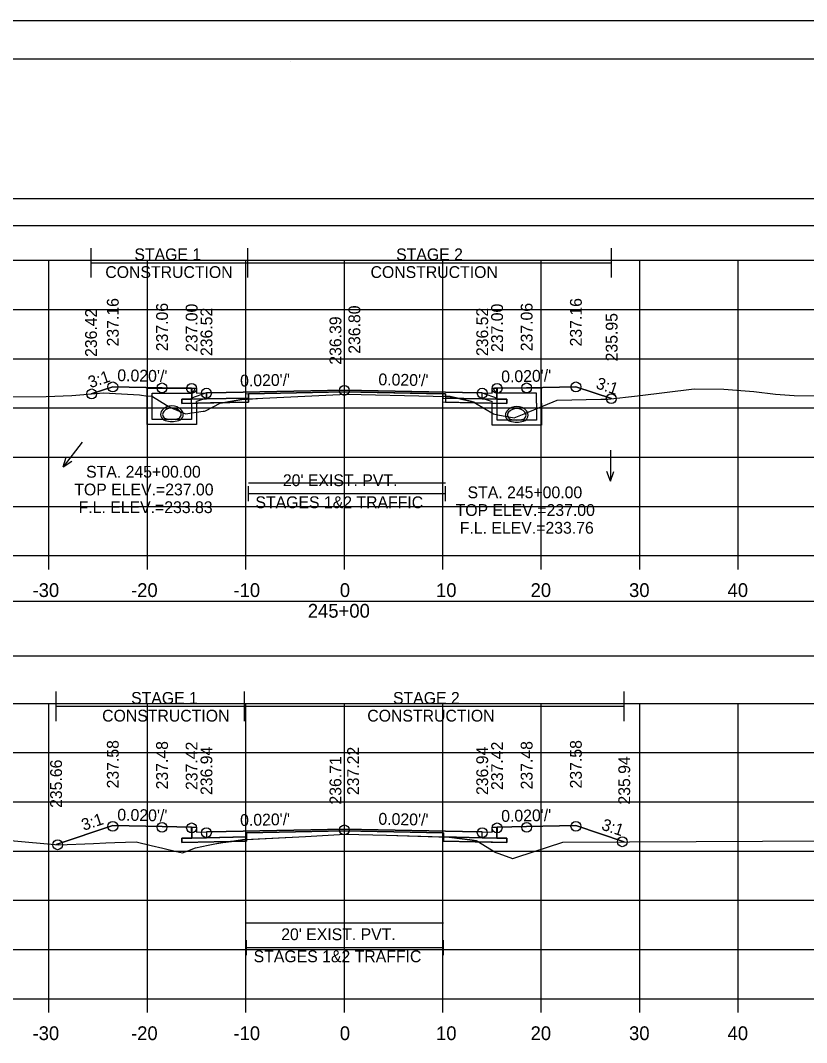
# Model space of a CAD drawing. Extents: x 1369627 to 1374022, y 380035 to 398173.
# Drawn here: x 1372065.6 to 1372145.5, y 390601.9 to 390705.7 of the extents above; entities that cross this region are included whole.
import ezdxf

# ---------------------------------------------------------------- set-up
doc = ezdxf.new("R2010")
doc.units = 0
for name, color, linetype in [('Default', 7, 'Continuous'), ('R_Alt Surface', 7, 'Continuous'), ('R_Axis', 7, 'Continuous'), ('R_Axis Annot', 7, 'Continuous'), ('R_Border', 7, 'Continuous'), ('R_Exist Surface', 7, 'Continuous'), ('R_Fin Surface', 7, 'Continuous'), ('R_Grid', 7, 'Continuous'), ('R_MOT', 7, 'Continuous'), ('R_No Plot', 7, 'Continuous'), ('R_Water', 7, 'Continuous'), ('R_Water Annot', 7, 'Continuous'), ('R_Xsect Elev', 7, 'Continuous'), ('R_Xsect Slope', 7, 'Continuous'), ('T_Vehicle Path Rt', 7, 'Continuous')]:
    doc.layers.add(name, color=color, linetype=linetype)

msp = doc.modelspace()

# ---------------------------------------------------------------- linework, layer by layer
at = {"layer": 'Default'}
for p, q in [((1372088.79, 390656.87), (1372088.79, 390658.37)), ((1372108.79, 390656.87), (1372108.79, 390658.37)), ((1372088.79, 390657.62), (1372108.79, 390657.62)), ((1372088.61, 390610.76), (1372088.61, 390612.26)), ((1372108.61, 390610.76), (1372108.61, 390612.26)), ((1372088.61, 390611.51), (1372108.61, 390611.51))]:
    msp.add_line(p, q, dxfattribs=at)
for points in [[(1371948.53, 390684.85), (1372248.53, 390684.85), (1372248.53, 390687.56), (1371948.53, 390687.56)], [(1372083.02, 390668.32), (1372083.52, 390668.32), (1372083.53, 390667.82), (1372084.53, 390667.84), (1372084.53, 390667.25), (1372083.03, 390667.22)], [(1372113.53, 390667.82), (1372113.54, 390668.32), (1372114.04, 390668.32), (1372114.03, 390667.22), (1372112.53, 390667.25), (1372112.53, 390667.84)], [(1371948.53, 390641.15), (1372248.53, 390641.15), (1372248.53, 390646.67), (1371948.53, 390646.67)], [(1372083.02, 390623.74), (1372083.52, 390623.74), (1372083.53, 390623.24), (1372084.53, 390623.26), (1372084.53, 390622.67), (1372083.03, 390622.64)], [(1372113.53, 390623.24), (1372113.54, 390623.74), (1372114.04, 390623.74), (1372114.03, 390622.64), (1372112.53, 390622.67), (1372112.53, 390623.26)]]:
    msp.add_lwpolyline(points, close=True, dxfattribs=at)
at = {"layer": 'R_Alt Surface'}
for points in [[(1372083.03, 390668.32), (1372083.03, 390667.22), (1372084.53, 390667.25), (1372088.79, 390667.34), (1372088.79, 390667.75), (1372098.53, 390667.95), (1372108.79, 390667.74), (1372108.79, 390667.33), (1372112.53, 390667.25), (1372114.03, 390667.22), (1372114.03, 390668.32)], [(1372083.03, 390623.74), (1372083.03, 390622.64), (1372084.53, 390622.67), (1372088.61, 390622.75), (1372088.61, 390623.17), (1372098.53, 390623.37), (1372108.61, 390623.16), (1372108.61, 390622.75), (1372112.53, 390622.67), (1372114.03, 390622.64), (1372114.03, 390623.74)]]:
    msp.add_lwpolyline(points, dxfattribs=at)
for points in [[(1372082.03, 390667.2), (1372083.03, 390667.22), (1372084.53, 390667.25), (1372088.79, 390667.34), (1372088.79, 390666.92), (1372082.03, 390666.78)], [(1372115.03, 390667.2), (1372114.03, 390667.22), (1372112.53, 390667.25), (1372108.79, 390667.33), (1372108.79, 390666.91), (1372115.03, 390666.78)], [(1372082.03, 390622.62), (1372083.03, 390622.64), (1372084.53, 390622.67), (1372088.61, 390622.75), (1372088.61, 390622.33), (1372082.03, 390622.2)], [(1372115.03, 390622.62), (1372114.03, 390622.64), (1372112.53, 390622.67), (1372108.61, 390622.75), (1372108.61, 390622.33), (1372115.03, 390622.2)]]:
    msp.add_lwpolyline(points, close=True, dxfattribs=at)
at = {"layer": 'R_Axis'}
for p, q in [((1371948.53, 390651.32), (1372248.53, 390651.32)), ((1372068.53, 390649.92), (1372068.53, 390651.32)), ((1372078.53, 390649.92), (1372078.53, 390651.32)), ((1372088.53, 390649.92), (1372088.53, 390651.32)), ((1372098.53, 390649.92), (1372098.53, 390651.32)), ((1372108.53, 390649.92), (1372108.53, 390651.32)), ((1372118.53, 390649.92), (1372118.53, 390651.32)), ((1372128.53, 390649.92), (1372128.53, 390651.32)), ((1372138.53, 390649.92), (1372138.53, 390651.32)), ((1371948.53, 390606.32), (1372248.53, 390606.32)), ((1372068.53, 390604.92), (1372068.53, 390606.32)), ((1372078.53, 390604.92), (1372078.53, 390606.32)), ((1372088.53, 390604.92), (1372088.53, 390606.32)), ((1372098.53, 390604.92), (1372098.53, 390606.32)), ((1372108.53, 390604.92), (1372108.53, 390606.32)), ((1372118.53, 390604.92), (1372118.53, 390606.32)), ((1372128.53, 390604.92), (1372128.53, 390606.32)), ((1372138.53, 390604.92), (1372138.53, 390606.32))]:
    msp.add_line(p, q, dxfattribs=at)
at = {"layer": 'R_Border'}
for p, q in [((1371940.53, 390701.78), (1372256.71, 390701.78)), ((1372093.05, 390701.52), (1372093.05, 390701.52)), ((1372093.05, 390701.52), (1372093.05, 390701.52))]:
    msp.add_line(p, q, dxfattribs=at)
at = {"layer": 'R_Exist Surface'}
for points in [[(1372062.82, 390667.45), (1372068.24, 390667.48), (1372070.87, 390667.59), (1372074.09, 390667.84), (1372077.73, 390667.64), (1372078.58, 390667.53), (1372078.93, 390667.54), (1372079.04, 390667.47), (1372080.48, 390666.62), (1372080.83, 390666.41), (1372080.89, 390666.38), (1372082.41, 390665.73), (1372084.19, 390665.98), (1372084.32, 390666), (1372084.44, 390666.04), (1372085.93, 390666.79), (1372088.11, 390667.17), (1372088.68, 390667.22), (1372090.27, 390667.3), (1372098.79, 390667.72), (1372107.55, 390667.52), (1372109.28, 390667.48), (1372111.44, 390666.96), (1372111.69, 390666.92), (1372111.84, 390666.8), (1372113.68, 390665.72), (1372114.11, 390665.61), (1372115.79, 390665.32), (1372116.79, 390665.73), (1372120.15, 390667.12), (1372124.59, 390667.22), (1372125.27, 390667.22), (1372128.29, 390667.56), (1372134.06, 390668.25), (1372137.05, 390668.24), (1372140.1, 390668), (1372142.32, 390667.72), (1372144.19, 390667.6), (1372150.49, 390667.56)], [(1372060.11, 390622.8), (1372069.5, 390621.96), (1372073.07, 390622.09), (1372074.32, 390622.14), (1372075.22, 390622.19), (1372077.38, 390622.26), (1372078.93, 390621.9), (1372080.09, 390621.6), (1372081.5, 390621.29), (1372082.1, 390621.15), (1372082.46, 390621.28), (1372083.41, 390621.64), (1372084.7, 390621.93), (1372085.39, 390622.07), (1372086.2, 390622.19), (1372088.43, 390622.48), (1372094.59, 390622.81), (1372098.61, 390623.04), (1372102.82, 390622.92), (1372109.17, 390622.73), (1372111.27, 390622.46), (1372111.95, 390622.37), (1372112.16, 390622.25), (1372113.73, 390621.27), (1372113.81, 390621.22), (1372114.21, 390621.08), (1372115.6, 390620.57), (1372115.64, 390620.56), (1372116.04, 390620.69), (1372120.71, 390622.23), (1372154.53, 390622.39)]]:
    msp.add_lwpolyline(points, dxfattribs=at)
at = {"layer": 'R_Fin Surface'}
for points in [[(1372072.81, 390667.74), (1372075.02, 390668.48), (1372080.02, 390668.38), (1372083.02, 390668.32), (1372083.52, 390668.32), (1372083.53, 390667.82), (1372084.53, 390667.84), (1372086.53, 390667.88), (1372098.53, 390668.12), (1372110.53, 390667.88), (1372112.53, 390667.84), (1372113.53, 390667.82), (1372113.54, 390668.32), (1372114.04, 390668.32), (1372117.04, 390668.38), (1372122.04, 390668.48), (1372125.67, 390667.27)], [(1372069.26, 390621.98), (1372075.02, 390623.9), (1372080.02, 390623.8), (1372083.02, 390623.74), (1372083.52, 390623.74), (1372083.53, 390623.24), (1372084.53, 390623.26), (1372086.53, 390623.3), (1372098.53, 390623.54), (1372110.53, 390623.3), (1372112.53, 390623.26), (1372113.53, 390623.24), (1372113.54, 390623.74), (1372114.04, 390623.74), (1372117.04, 390623.8), (1372122.04, 390623.9), (1372126.95, 390622.26)]]:
    msp.add_lwpolyline(points, dxfattribs=at)
at = {"layer": 'R_Grid'}
for p, q in [((1371948.53, 390681.32), (1372248.53, 390681.32)), ((1372068.53, 390651.32), (1372068.53, 390681.32)), ((1372078.53, 390651.32), (1372078.53, 390681.32)), ((1372088.53, 390651.32), (1372088.53, 390681.32)), ((1372098.53, 390651.32), (1372098.53, 390681.32)), ((1372108.53, 390651.32), (1372108.53, 390681.32)), ((1372118.53, 390651.32), (1372118.53, 390681.32)), ((1372128.53, 390651.32), (1372128.53, 390681.32)), ((1372138.53, 390651.32), (1372138.53, 390681.32)), ((1371948.53, 390676.32), (1372248.53, 390676.32)), ((1371948.53, 390671.32), (1372248.53, 390671.32)), ((1371948.53, 390666.32), (1372248.53, 390666.32)), ((1371948.53, 390661.32), (1372248.53, 390661.32)), ((1371948.53, 390656.32), (1372248.53, 390656.32)), ((1371948.53, 390651.32), (1372248.53, 390651.32)), ((1371948.53, 390636.32), (1372248.53, 390636.32)), ((1372068.53, 390606.32), (1372068.53, 390636.32)), ((1372078.53, 390606.32), (1372078.53, 390636.32)), ((1372088.53, 390606.32), (1372088.53, 390636.32)), ((1372098.53, 390606.32), (1372098.53, 390636.32)), ((1372108.53, 390606.32), (1372108.53, 390636.32)), ((1372118.53, 390606.32), (1372118.53, 390636.32)), ((1372128.53, 390606.32), (1372128.53, 390636.32)), ((1372138.53, 390606.32), (1372138.53, 390636.32)), ((1371948.53, 390631.32), (1372248.53, 390631.32)), ((1371948.53, 390626.32), (1372248.53, 390626.32)), ((1371948.53, 390621.32), (1372248.53, 390621.32)), ((1371948.53, 390616.32), (1372248.53, 390616.32)), ((1371948.53, 390611.32), (1372248.53, 390611.32)), ((1371948.53, 390606.32), (1372248.53, 390606.32))]:
    msp.add_line(p, q, dxfattribs=at)
at = {"layer": 'R_MOT'}
for p, q in [((1372072.81, 390679.56), (1372072.81, 390682.56)), ((1372088.72, 390679.56), (1372088.72, 390682.56)), ((1372125.67, 390679.56), (1372125.67, 390682.56)), ((1372072.81, 390681.06), (1372125.67, 390681.06)), ((1372069.26, 390634.52), (1372069.26, 390637.52)), ((1372088.4, 390634.52), (1372088.4, 390637.52)), ((1372126.95, 390634.52), (1372126.95, 390637.52)), ((1372069.26, 390636.02), (1372126.95, 390636.02))]:
    msp.add_line(p, q, dxfattribs=at)
at = {"layer": 'R_No Plot'}
msp.add_line((1371928.13, 390705.68), (1372261.46, 390705.68), dxfattribs=at)
for points in [[(1371928.12, 390705.68), (1372261.46, 390705.68), (1372261.46, 390492.34), (1371928.12, 390492.34)], [(1372174.45, 390701.78), (1372194.07, 390701.78), (1372194.07, 390691.9), (1372210.18, 390691.9), (1372233.38, 390691.9), (1372233.38, 390659.23), (1372256.59, 390659.23), (1372256.71, 390496.32), (1371940.53, 390496.32), (1371940.53, 390701.78)], [(1372088.53, 390667.33), (1372084.53, 390667.25), (1372083.03, 390667.22), (1372082.03, 390667.2), (1372082.03, 390666.78), (1372088.53, 390666.91)], [(1372098.53, 390668.12), (1372086.53, 390667.88), (1372084.53, 390667.84), (1372084.53, 390667.25), (1372088.53, 390667.33), (1372088.53, 390667.75), (1372098.53, 390667.95), (1372108.53, 390667.75), (1372108.53, 390667.33), (1372112.53, 390667.25), (1372112.53, 390667.84), (1372110.53, 390667.88)], [(1372108.53, 390667.33), (1372112.53, 390667.25), (1372114.03, 390667.22), (1372115.03, 390667.2), (1372115.03, 390666.78), (1372108.53, 390666.91)], [(1372088.53, 390622.75), (1372084.53, 390622.67), (1372083.03, 390622.64), (1372082.03, 390622.62), (1372082.03, 390622.2), (1372088.53, 390622.33)], [(1372098.53, 390623.54), (1372086.53, 390623.3), (1372084.53, 390623.26), (1372084.53, 390622.67), (1372088.53, 390622.75), (1372088.53, 390623.17), (1372098.53, 390623.37), (1372108.53, 390623.17), (1372108.53, 390622.75), (1372112.53, 390622.67), (1372112.53, 390623.26), (1372110.53, 390623.3)], [(1372108.53, 390622.75), (1372112.53, 390622.67), (1372114.03, 390622.64), (1372115.03, 390622.62), (1372115.03, 390622.2), (1372108.53, 390622.33)]]:
    msp.add_lwpolyline(points, close=True, dxfattribs=at)
for points in [[(1372083.02, 390668.32), (1372083.03, 390667.22), (1372084.53, 390667.25), (1372088.53, 390667.33), (1372088.53, 390667.75), (1372098.53, 390667.95), (1372108.53, 390667.75), (1372108.53, 390667.33), (1372112.53, 390667.25), (1372114.03, 390667.22), (1372114.04, 390668.32)], [(1372088.79, 390658.72), (1372108.79, 390658.72)], [(1372083.02, 390623.74), (1372083.03, 390622.64), (1372084.53, 390622.67), (1372088.53, 390622.75), (1372088.53, 390623.17), (1372098.53, 390623.37), (1372108.53, 390623.17), (1372108.53, 390622.75), (1372112.53, 390622.67), (1372114.03, 390622.64), (1372114.04, 390623.74)], [(1372088.61, 390614.04), (1372108.61, 390614.04)]]:
    msp.add_lwpolyline(points, dxfattribs=at)
for centre in [(1372072.88, 390667.75), (1372075.02, 390668.46), (1372080.02, 390668.36), (1372083.02, 390668.3), (1372084.53, 390667.82), (1372098.53, 390668.1), (1372112.53, 390667.82), (1372114.04, 390668.3), (1372117.04, 390668.36), (1372122.04, 390668.46), (1372125.63, 390667.26), (1372075.02, 390623.83), (1372080.02, 390623.73), (1372083.02, 390623.67), (1372084.53, 390623.19), (1372098.53, 390623.47), (1372112.53, 390623.19), (1372114.04, 390623.67), (1372117.04, 390623.73), (1372122.04, 390623.83), (1372126.75, 390622.26), (1372069.42, 390621.96)]:
    msp.add_circle(centre, 0.5, dxfattribs=at)
at = {"layer": 'R_Water'}
for p, q in [((1372078.52, 390668.32), (1372083.27, 390668.32)), ((1372078.52, 390666.82), (1372078.52, 390668.32)), ((1372083.35, 390668.16), (1372083.27, 390668.32)), ((1372113.71, 390668.16), (1372113.79, 390668.32)), ((1372118.54, 390668.32), (1372113.79, 390668.32)), ((1372118.54, 390666.82), (1372118.54, 390668.32)), ((1372079.02, 390666.82), (1372079.02, 390667.82)), ((1372079.02, 390667.82), (1372083.02, 390667.82)), ((1372083.35, 390668.16), (1372083.02, 390667.82)), ((1372084.52, 390667.84), (1372083.02, 390667.32)), ((1372083.02, 390666.82), (1372083.02, 390667.32)), ((1372084.52, 390667.31), (1372083.52, 390666.96)), ((1372112.54, 390667.84), (1372114.04, 390667.32)), ((1372112.54, 390667.31), (1372113.54, 390666.96)), ((1372113.71, 390668.16), (1372114.04, 390667.82)), ((1372118.04, 390667.82), (1372114.04, 390667.82)), ((1372114.04, 390666.82), (1372114.04, 390667.32)), ((1372118.04, 390666.82), (1372118.04, 390667.82)), ((1372083.52, 390666.82), (1372083.52, 390666.96)), ((1372113.54, 390666.82), (1372113.54, 390666.96))]:
    msp.add_line(p, q, dxfattribs=at)
for points in [[(1372084.52, 390667.31), (1372084.52, 390667.84)], [(1372112.54, 390667.31), (1372112.54, 390667.84)], [(1372083.52, 390666.82), (1372083.52, 390664.65), (1372081.02, 390664.65), (1372078.52, 390664.65), (1372078.52, 390666.82)], [(1372083.02, 390666.82), (1372083.02, 390665.15), (1372081.02, 390665.15), (1372079.02, 390665.15), (1372079.02, 390666.82)], [(1372118.54, 390666.82), (1372118.54, 390664.58), (1372116.04, 390664.58), (1372113.54, 390664.58), (1372113.54, 390666.82)], [(1372118.04, 390666.82), (1372118.04, 390665.08), (1372116.04, 390665.08), (1372114.04, 390665.08), (1372114.04, 390666.82)]]:
    msp.add_lwpolyline(points, dxfattribs=at)
for centre, radius, start, end in [((1372080.51, 390665.66), 0.646, 136.3515, 253.9529), ((1372081.02, 390665.18), 1.35, 43.6485, 136.3515), ((1372081.02, 390665.18), 1.15, 43.6485, 136.3515), ((1372081.53, 390665.66), 0.646, 286.0471, 43.6485), ((1372116.04, 390665.11), 1.35, 43.6485, 136.3515), ((1372116.04, 390665.11), 1.15, 43.6485, 136.3515), ((1372080.51, 390665.66), 0.438, 136.3515, 253.9529), ((1372081.02, 390667.45), 2.29, 253.9529, 286.0471), ((1372081.53, 390665.66), 0.438, 286.0471, 43.6485), ((1372115.53, 390665.59), 0.646, 136.3515, 253.9529), ((1372115.53, 390665.59), 0.438, 136.3515, 253.9529), ((1372116.04, 390667.38), 2.29, 253.9529, 286.0471), ((1372116.55, 390665.59), 0.438, 286.0471, 43.6485), ((1372116.55, 390665.59), 0.646, 286.0471, 43.6485), ((1372081.02, 390667.45), 2.5, 253.9529, 286.0471), ((1372116.04, 390667.38), 2.5, 253.9529, 286.0471)]:
    msp.add_arc(centre, radius, start, end, dxfattribs=at)
at = {"layer": 'R_Water Annot'}
for p, q in [((1372071.91, 390662.84), (1372069.99, 390660.35)), ((1372125.54, 390662.04), (1372125.54, 390658.9)), ((1372069.99, 390660.35), (1372070.3, 390661.32)), ((1372069.99, 390660.35), (1372070.86, 390660.9)), ((1372125.54, 390658.9), (1372125.19, 390659.86)), ((1372125.54, 390658.9), (1372125.89, 390659.86))]:
    msp.add_line(p, q, dxfattribs=at)
at = {"layer": 'R_Xsect Elev'}
for p, q in [((1372098.53, 390667.71), (1372098.53, 390677.71)), ((1372098.53, 390623.04), (1372098.53, 390633.04))]:
    msp.add_line(p, q, dxfattribs=at)
at = {"layer": 'T_Vehicle Path Rt'}
for p, q in [((1372083.03, 390667.22), (1372083.02, 390668.32)), ((1372114.04, 390668.32), (1372114.03, 390667.22)), ((1372088.79, 390667.34), (1372088.79, 390667.23)), ((1372088.79, 390666.92), (1372088.79, 390667.23)), ((1372108.79, 390667.49), (1372108.79, 390667.74)), ((1372108.79, 390667.49), (1372108.79, 390667.33)), ((1372110.02, 390667.3), (1372108.79, 390667.33)), ((1372108.79, 390667.33), (1372110.02, 390667.3)), ((1372086.4, 390666.87), (1372082.03, 390666.78)), ((1372086.4, 390666.87), (1372088.79, 390666.92)), ((1372111.78, 390666.85), (1372111.84, 390666.8)), ((1372083.03, 390622.64), (1372083.02, 390623.74)), ((1372114.04, 390623.74), (1372114.03, 390622.64)), ((1372088.61, 390622.75), (1372088.61, 390622.49)), ((1372108.61, 390622.75), (1372108.61, 390623.16)), ((1372108.84, 390622.74), (1372108.61, 390622.75)), ((1372087.08, 390622.3), (1372082.03, 390622.2)), ((1372087.08, 390622.3), (1372088.61, 390622.33)), ((1372088.61, 390622.33), (1372088.61, 390622.49))]:
    msp.add_line(p, q, dxfattribs=at)
for points in [[(1372083.02, 390668.32), (1372080.02, 390668.38), (1372075.02, 390668.48), (1372072.81, 390667.74)], [(1372125.67, 390667.27), (1372122.04, 390668.48), (1372117.04, 390668.38), (1372114.04, 390668.32)], [(1372072.81, 390667.74), (1372074.09, 390667.84), (1372077.73, 390667.64), (1372078.58, 390667.53), (1372078.93, 390667.54), (1372079.04, 390667.47), (1372080.48, 390666.62), (1372080.83, 390666.41), (1372080.89, 390666.38), (1372082.41, 390665.73), (1372084.19, 390665.98), (1372084.32, 390666), (1372084.44, 390666.04), (1372085.93, 390666.79), (1372086.4, 390666.87)], [(1372082.03, 390666.78), (1372082.03, 390667.2), (1372083.03, 390667.22)], [(1372088.79, 390667.23), (1372088.68, 390667.22), (1372088.11, 390667.17), (1372086.4, 390666.87)], [(1372108.79, 390667.74), (1372098.53, 390667.95), (1372088.79, 390667.75), (1372088.79, 390667.34)], [(1372088.79, 390667.23), (1372090.27, 390667.3), (1372098.79, 390667.72), (1372107.55, 390667.52), (1372108.79, 390667.49)], [(1372110.02, 390667.3), (1372109.28, 390667.48), (1372108.79, 390667.49)], [(1372108.79, 390667.33), (1372108.79, 390666.91), (1372111.78, 390666.85)], [(1372111.78, 390666.85), (1372111.69, 390666.92), (1372111.44, 390666.96), (1372110.02, 390667.3)], [(1372114.03, 390667.22), (1372115.03, 390667.2), (1372115.03, 390666.78), (1372111.78, 390666.85)], [(1372111.84, 390666.8), (1372113.68, 390665.72), (1372114.11, 390665.61), (1372115.79, 390665.32), (1372116.79, 390665.73), (1372120.15, 390667.12), (1372124.59, 390667.22), (1372125.27, 390667.22), (1372125.67, 390667.27)], [(1372083.02, 390623.74), (1372080.02, 390623.8), (1372075.02, 390623.9), (1372069.26, 390621.98)], [(1372126.95, 390622.26), (1372122.04, 390623.9), (1372117.04, 390623.8), (1372114.04, 390623.74)], [(1372082.03, 390622.2), (1372082.03, 390622.62), (1372083.03, 390622.64)], [(1372108.61, 390623.16), (1372098.53, 390623.37), (1372088.61, 390623.17), (1372088.61, 390622.75)], [(1372088.61, 390622.49), (1372094.59, 390622.81), (1372098.61, 390623.04), (1372102.82, 390622.92), (1372108.61, 390622.75)], [(1372108.61, 390622.75), (1372108.61, 390622.33), (1372112.15, 390622.26)], [(1372112.15, 390622.26), (1372111.95, 390622.37), (1372111.27, 390622.46), (1372109.17, 390622.73), (1372108.84, 390622.74)], [(1372114.03, 390622.64), (1372115.03, 390622.62), (1372115.03, 390622.2), (1372112.16, 390622.26)], [(1372069.26, 390621.98), (1372069.5, 390621.96), (1372073.07, 390622.09), (1372074.32, 390622.14), (1372075.22, 390622.19), (1372077.38, 390622.26), (1372078.93, 390621.9), (1372080.09, 390621.6), (1372081.5, 390621.29), (1372082.1, 390621.15), (1372082.46, 390621.28), (1372083.41, 390621.64), (1372084.7, 390621.93), (1372085.39, 390622.07), (1372085.67, 390622.11), (1372086.2, 390622.19), (1372087.08, 390622.3)], [(1372088.61, 390622.49), (1372088.43, 390622.48), (1372087.08, 390622.3)], [(1372112.16, 390622.25), (1372113.73, 390621.27), (1372113.81, 390621.22), (1372114.21, 390621.08), (1372115.6, 390620.57), (1372115.64, 390620.56), (1372116.04, 390620.69), (1372120.71, 390622.23), (1372126.95, 390622.26)], [(1372112.16, 390622.26), (1372112.16, 390622.25)]]:
    msp.add_lwpolyline(points, dxfattribs=at)

# ---------------------------------------------------------------- texts
at = {"layer": 'R_Axis Annot'}
for s, height, p in [("20' EXIST. PVT.", 1.2, (1372092.29, 390658.38)), ('STAGES 1&2 TRAFFIC', 1.2, (1372089.5, 390656.14)), ('-30', 1.4, (1372066.87, 390647.12)), ('-20', 1.4, (1372076.87, 390647.12)), ('-10', 1.4, (1372087.27, 390647.12)), ('0', 1.4, (1372098.07, 390647.12)), ('10', 1.4, (1372107.84, 390647.12)), ('20', 1.4, (1372117.44, 390647.12)), ('30', 1.4, (1372127.44, 390647.12)), ('40', 1.4, (1372137.44, 390647.12)), ('245+00', 1.4, (1372094.82, 390645.02)), ("20' EXIST. PVT.", 1.2, (1372092.12, 390612.27)), ('STAGES 1&2 TRAFFIC', 1.2, (1372089.32, 390610.03)), ('-30', 1.4, (1372066.87, 390602.12)), ('-20', 1.4, (1372076.87, 390602.12)), ('-10', 1.4, (1372087.27, 390602.12)), ('0', 1.4, (1372098.07, 390602.12)), ('10', 1.4, (1372107.84, 390602.12)), ('20', 1.4, (1372117.44, 390602.12)), ('30', 1.4, (1372127.44, 390602.12)), ('40', 1.4, (1372137.44, 390602.12))]:
    msp.add_text(s, height=height, dxfattribs=at).set_placement(p)
at = {"layer": 'R_MOT'}
for s, p in [('STAGE 1', (1372077.21, 390681.32)), ('STAGE 2', (1372103.79, 390681.32)), ('CONSTRUCTION', (1372074.26, 390679.52)), ('CONSTRUCTION', (1372101.19, 390679.52)), ('STAGE 1', (1372076.88, 390636.27)), ('STAGE 2', (1372103.47, 390636.27)), ('CONSTRUCTION', (1372073.94, 390634.47)), ('CONSTRUCTION', (1372100.86, 390634.47))]:
    msp.add_text(s, height=1.2, dxfattribs=at).set_placement(p)
at = {"layer": 'R_Water Annot'}
for s, p in [('STA. 245+00.00', (1372072.31, 390659.24)), ('TOP ELEV.=237.00', (1372071.11, 390657.44)), ('STA. 245+00.00', (1372111.04, 390657.15)), ('F.L. ELEV.=233.83', (1372071.55, 390655.64)), ('TOP ELEV.=237.00', (1372109.83, 390655.35)), ('F.L. ELEV.=233.76', (1372110.25, 390653.55))]:
    msp.add_text(s, height=1.2, dxfattribs=at).set_placement(p)
at = {"layer": 'R_Xsect Elev'}
for s, p in [('237.16', (1372075.62, 390672.57)), ('237.06', (1372080.62, 390672.08)), ('237.00', (1372083.62, 390672)), ('236.80', (1372100.15, 390671.82)), ('237.00', (1372114.64, 390672)), ('237.06', (1372117.64, 390672.08)), ('237.16', (1372122.64, 390672.57)), ('236.42', (1372073.41, 390671.5)), ('236.52', (1372085.13, 390671.59)), ('236.39', (1372098.23, 390670.71)), ('236.52', (1372113.13, 390671.59)), ('235.95', (1372126.27, 390671.05)), ('237.58', (1372075.62, 390627.68)), ('237.48', (1372080.62, 390627.58)), ('237.42', (1372083.62, 390627.52)), ('236.94', (1372085.13, 390627.01)), ('236.94', (1372113.13, 390627.01)), ('237.42', (1372114.64, 390627.52)), ('237.48', (1372117.64, 390627.58)), ('237.58', (1372122.64, 390627.68)), ('236.71', (1372098.23, 390626.04)), ('237.22', (1372100.02, 390627)), ('235.94', (1372127.55, 390626.04)), ('235.66', (1372069.86, 390625.7))]:
    msp.add_text(s, height=1.2, rotation=90, dxfattribs=at).set_placement(p)
at = {"layer": 'R_Xsect Slope'}
for s, rotation, p in [("0.020'/'", 358.8542, (1372075.47, 390669.05)), ("0.020'/'", 1.1458, (1372114.47, 390668.91)), ('3:1', 18.4332, (1372072.74, 390668.32)), ("0.020'/'", 1.1458, (1372087.96, 390668.49)), ("0.020'/'", 358.8542, (1372101.98, 390668.63)), ('3:1', 341.5668, (1372123.99, 390668.34)), ("0.020'/'", 358.8542, (1372075.47, 390624.42)), ("0.020'/'", 1.1458, (1372114.47, 390624.28)), ('3:1', 18.4332, (1372072.06, 390623.37)), ("0.020'/'", 1.1458, (1372087.96, 390623.86)), ("0.020'/'", 358.8542, (1372101.98, 390624)), ('3:1', 341.5668, (1372124.55, 390623.52))]:
    msp.add_text(s, height=1.2, rotation=rotation, dxfattribs=at).set_placement(p)

doc.saveas('drawing.dxf')
